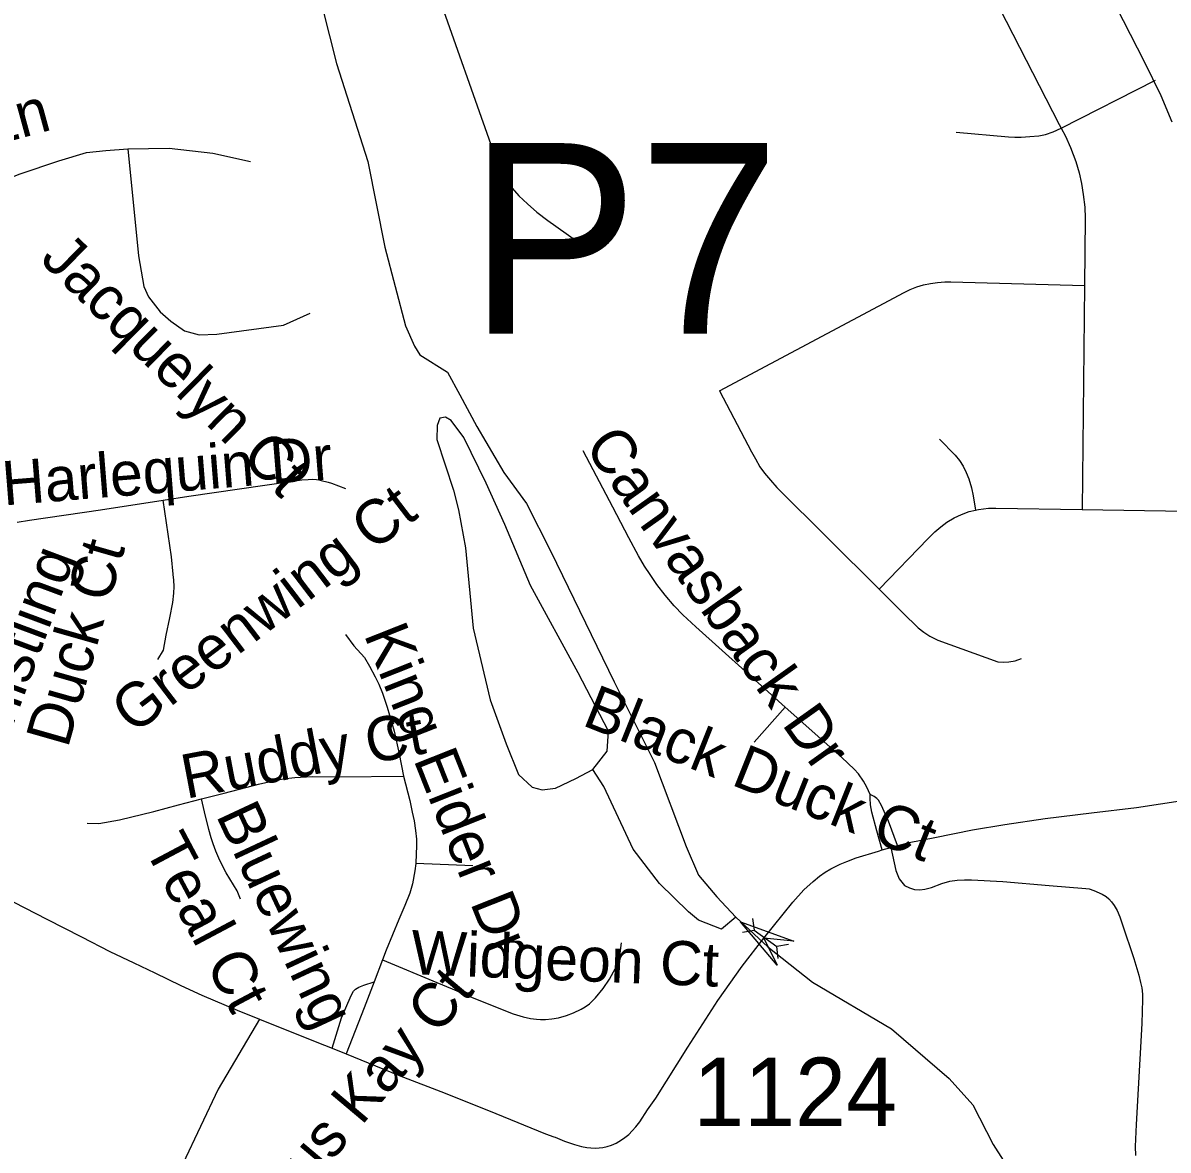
# Model space of a CAD drawing. Extents: x 1383679 to 1536984, y 460658 to 651027.
# Drawn here: x 1411571 to 1414038, y 495826 to 498254 of the extents above; entities that cross this region are included whole.
import ezdxf

# ---------------------------------------------------------------- set-up
doc = ezdxf.new("R2010")
doc.units = 0
for name, color, linetype in [('Exist Hydrographic Creek Single Shore', 7, 'Continuous'), ('Exist Hydrographic Misc Water Feature', 7, 'Continuous'), ('Exist Road Non-System Secondary Historical Number Label', 7, 'Continuous'), ('Exist Road Non-System Type 51', 7, 'Continuous'), ('Exist Road Non-System Type 51 Label', 7, 'Continuous'), ('Exist Road Secondary Structure Pipe Attributed CELL', 7, 'Continuous'), ('Exist Road Secondary Structure Pipe CELL', 7, 'Continuous'), ('Exist Road Secondary Structure Pipe Number Label', 7, 'Continuous')]:
    doc.layers.add(name, color=color, linetype=linetype)

msp = doc.modelspace()

# ---------------------------------------------------------------- linework, layer by layer
at = {"layer": 'Exist Hydrographic Creek Single Shore'}
for points in [[(1412216.3, 498285.4), (1412245.9, 498166.6), (1412313.8, 497955.2), (1412350.2, 497770.6), (1412395, 497601.5), (1412414, 497557.6), (1412425.7, 497539.3), (1412485.1, 497502), (1412512, 497453.1), (1412548.7, 497385), (1412606.9, 497285.4), (1412655.6, 497218.8), (1412707.6, 497115.1), (1412844.2, 496835), (1412930.9, 496661), (1412999.2, 496479.9), (1413026.2, 496418.6), (1413065.3, 496371.9), (1413106.4, 496327.6)], [(1413106.4, 496327.6), (1413175.2, 496263.8), (1413271.7, 496188), (1413441.8, 496087), (1413565.8, 495980.2), (1413616.8, 495923.4), (1413661.1, 495838), (1413748.5, 495700.9), (1413796.4, 495593.2), (1413849.2, 495530.6), (1413927.4, 495438.7)]]:
    msp.add_lwpolyline(points, dxfattribs=at)
at = {"layer": 'Exist Hydrographic Misc Water Feature'}
for points in [[(1412798.4, 496645.6), (1412829.3, 496685.2), (1412832.1, 496728.6), (1412766.5, 496853.9), (1412664.1, 497042.2), (1412608.6, 497173.8), (1412568.3, 497262.4), (1412520.2, 497361), (1412493, 497397.7), (1412481.2, 497404.5), (1412469.1, 497402.3), (1412462.7, 497386.8), (1412462.1, 497356.4), (1412498.1, 497247.4), (1412509.3, 497205.3), (1412523.7, 497123), (1412540.3, 496950.3), (1412577.4, 496796.1), (1412611.4, 496701), (1412638.1, 496634.9), (1412667.7, 496608), (1412689.5, 496601.9), (1412717.7, 496605.4), (1412762, 496626.7), (1412798.4, 496645.6)], [(1413106.4, 496327.6), (1413075.9, 496301.9), (1413026.2, 496321), (1413004.6, 496339.5), (1412941.8, 496400.6), (1412885.1, 496474), (1412821.8, 496609), (1412798.4, 496645.6)]]:
    msp.add_lwpolyline(points, dxfattribs=at)
at = {"layer": 'Exist Road Non-System Type 51'}
for p, q in [((1413807.6, 498027.1), (1414010.4, 498131)), ((1413857.6, 497688.6), (1413852.4, 497206)), ((1413852.4, 497206), (1414076.9, 497202.4)), ((1413146.1, 496704.7), (1413213, 496780.1)), ((1412540.1, 496438.3), (1412417, 496443.5)), ((1412345.3, 496235.7), (1412327.2, 496188.7))]:
    msp.add_line(p, q, dxfattribs=at)
for points in [[(1413446.4, 498731.9), (1413803.2, 498035.1), (1413807.6, 498027.1)], [(1412460.1, 498328.4), (1412583.2, 497979.8), (1412591.5, 497957.6), (1412602.1, 497933.3), (1412612.4, 497914.9), (1412624.5, 497897.9), (1412638.6, 497881.4), (1412657.4, 497864.4), (1412677.9, 497846.5), (1412701.6, 497828.6), (1412763, 497784.9)], [(1414046.8, 498040.3), (1414022.7, 498097.1), (1413986.6, 498170.2), (1413926.8, 498287.7)], [(1413581.4, 498018.7), (1413694.2, 498008.6), (1413707.5, 498008.1), (1413721.2, 498008.1), (1413740, 498009), (1413759.2, 498010.8), (1413773.4, 498013.6), (1413790.4, 498019.6), (1413807.6, 498027.1)], [(1413807.6, 498027.1), (1413816.9, 498009.9), (1413827.6, 497985.5), (1413839.1, 497955.5), (1413846.1, 497931.4), (1413851, 497908.2), (1413855, 497884.4), (1413858.4, 497857.4), (1413859.1, 497833.3), (1413857.6, 497688.6)], [(1411462.2, 497890.2), (1411480.4, 497896.7), (1411564.5, 497929.1), (1411647.9, 497957.2), (1411707.6, 497974.7), (1411748.9, 497979.5), (1411796.7, 497982.7)], [(1411796.7, 497982.7), (1411885.9, 497984.3), (1411980, 497973.1), (1412060.8, 497955.5)], [(1411796.7, 497982.7), (1411819.8, 497752.1), (1411831.4, 497686.4), (1411841.3, 497664), (1411866.1, 497632), (1411889.2, 497611.2), (1411918.9, 497590.4), (1411950.2, 497582.3), (1411988.2, 497583.9), (1412131.8, 497603.2), (1412189.6, 497628.8)], [(1413071.4, 497461.8), (1413469.1, 497673.5), (1413482.4, 497679.6), (1413496.4, 497685.5), (1413510.6, 497689.7), (1413525.9, 497692.7), (1413540.8, 497694.9), (1413556.5, 497696), (1413569.6, 497696), (1413857.6, 497688.6)], [(1413071.4, 497461.8), (1413140.4, 497330.2), (1413148.5, 497314.9), (1413158.4, 497297.7), (1413168.1, 497284.3), (1413180.9, 497269.1), (1413195.1, 497253.4), (1413415.4, 497034.2)], [(1413545.5, 497357.1), (1413578.9, 497322.8), (1413588.4, 497311.3), (1413596.1, 497299.2), (1413602.8, 497285.7), (1413608.8, 497272.2), (1413614.5, 497252.9), (1413618, 497235.3), (1413623.1, 497204.4)], [(1413213, 496780.1), (1413183.4, 496806.6), (1413020.1, 496953.3), (1412992.1, 496979.3), (1412973.4, 496998.1), (1412954.3, 497021.4), (1412936.5, 497044.6), (1412922.1, 497066), (1412909.7, 497084), (1412896.7, 497106.3), (1412875.7, 497144.9), (1412841.6, 497210.7), (1412777.8, 497332.3)], [(1411872.5, 497225.8), (1411927.9, 497234.3), (1412146.1, 497266), (1412171.5, 497269.7), (1412184.8, 497270.8), (1412195.3, 497270.9), (1412203.2, 497270.4), (1412208, 497269.8), (1412213.3, 497268.7), (1412228.3, 497265.1), (1412235.1, 497262.8), (1412265.5, 497250.8)], [(1411558.1, 497178.8), (1411584.4, 497182.7), (1411737.7, 497205.1), (1411872.5, 497225.8)], [(1411861.1, 496882.5), (1411873.4, 496902.6), (1411879.1, 496934.9), (1411887.1, 496972.9), (1411893.2, 497005.6), (1411895.4, 497025.4), (1411896.1, 497039.7), (1411895.7, 497053.9), (1411894.2, 497066), (1411894.2, 497066.5), (1411891, 497103.9), (1411872.5, 497225.8)], [(1413415.4, 497034.2), (1413520.5, 497143.3), (1413535.4, 497158.1), (1413547.9, 497168.8), (1413561.4, 497178.7), (1413576.5, 497187.8), (1413592.9, 497195.4), (1413609.4, 497201.6), (1413623.1, 497204.4)], [(1413623.1, 497204.4), (1413629.6, 497205.8), (1413650.5, 497208.6), (1413666.6, 497208.9), (1413852.4, 497206)], [(1413415.4, 497034.2), (1413477, 496972.8), (1413488.4, 496961.8), (1413499.6, 496951.2), (1413511.4, 496941.5), (1413524.4, 496933.2), (1413542, 496924.2), (1413670.9, 496878), (1413682.6, 496876.8), (1413694.8, 496877.6), (1413708.1, 496880), (1413721.8, 496884.7)], [(1412265.5, 496936.9), (1412283.6, 496912.2), (1412306.8, 496886.8), (1412317.4, 496868.8), (1412329.2, 496845.7), (1412337.1, 496829.5), (1412345.2, 496810.4), (1412355.6, 496780.3), (1412370.6, 496728.6), (1412381.2, 496679.5), (1412390.7, 496631.7)], [(1413396.1, 496592.2), (1413388.4, 496608), (1413381.7, 496620.5), (1413370.5, 496636.5), (1413361.4, 496646.5), (1413334.6, 496671.5), (1413213, 496780.1)], [(1411955.1, 496582.9), (1412003.9, 496594.9), (1412050.7, 496607), (1412078, 496614), (1412100.3, 496619.5), (1412131.3, 496626), (1412156.1, 496628.8), (1412193.8, 496630.5), (1412251.6, 496630.2), (1412390.7, 496631.7)], [(1412390.7, 496631.7), (1412403.8, 496579), (1412409.5, 496554.3), (1412413.4, 496535.3), (1412416.3, 496514.7), (1412418.2, 496495.9), (1412418.5, 496481.6), (1412417.2, 496444.6), (1412417, 496443.5)], [(1411550.9, 496360.1), (1411622.1, 496323.3), (1411696.4, 496285.4), (1411757.7, 496254.2), (1411809.2, 496229.4), (1411854.4, 496208), (1411910.9, 496180.3), (1411955.8, 496160.1), (1412032.1, 496127.8), (1412080.1, 496108.3), (1412203.6, 496058.8), (1412237.1, 496045.3), (1412267.3, 496033.1), (1412298.7, 496020.4), (1412380.8, 495986.7), (1412480, 495948.8), (1412589.5, 495904.6), (1412696.5, 495861.4), (1412714.1, 495854.9), (1412717.2, 495853.6), (1412737.4, 495845.3), (1412758.8, 495838.2), (1412773.8, 495834), (1412785.1, 495831.8), (1412794.4, 495830.7), (1412804.1, 495830.6), (1412812.2, 495831), (1412819.7, 495831.9), (1412829.3, 495834), (1412838.5, 495837), (1412848.3, 495841.3), (1412859.8, 495848), (1412867.3, 495853.2), (1412875.6, 495859.7), (1412883.3, 495867.3), (1412890.8, 495875.9), (1412899.3, 495887.3), (1412916.5, 495912.5), (1412934, 495938.2), (1413002.9, 496047.5), (1413068, 496148.6), (1413119.9, 496222.6), (1413166.7, 496282.9), (1413229, 496360.2), (1413253, 496386.4), (1413272.9, 496404.4), (1413287, 496416.2), (1413299, 496425), (1413311.4, 496432.2), (1413331, 496441.8), (1413345.9, 496447.8), (1413365.5, 496455.4), (1413414, 496470.3), (1413421.6, 496472.5), (1413440.7, 496478.1), (1413449.7, 496480.7), (1413455, 496482), (1413480.1, 496488.3), (1413535.3, 496499.4), (1413616.5, 496515.6), (1413686.1, 496527.4), (1413772.7, 496540.5), (1413872.8, 496552.5), (1413969.8, 496564.1), (1414073.2, 496579.9)], [(1411709.3, 496530.1), (1411733.8, 496529.6), (1411778.3, 496537.6), (1411852.5, 496555.5), (1411905.6, 496569.6), (1411955.1, 496582.9)], [(1412039.4, 496366.8), (1412032.4, 496384.7), (1412008.4, 496423.1), (1411995, 496450), (1411986.2, 496469.8), (1411980.1, 496485.6), (1411976, 496498.5), (1411970.9, 496516.8), (1411961.6, 496554.8), (1411955.1, 496582.9)], [(1413421.6, 496472.5), (1413410.4, 496514.1), (1413399.7, 496553.7), (1413396.8, 496570), (1413395.6, 496583.9), (1413396.1, 496592.2)], [(1413455, 496482), (1413435.1, 496534.6), (1413420.3, 496568.6), (1413413.6, 496579.8), (1413410.2, 496583.2), (1413404.7, 496587.7), (1413396.1, 496592.2)], [(1413440.7, 496478.1), (1413451.1, 496428.4), (1413458.1, 496410.1), (1413469.6, 496396.3), (1413480.9, 496391), (1413491.6, 496387.3), (1413502.8, 496386.9), (1413513.9, 496388.3), (1413528.3, 496391.8), (1413550.5, 496400.2), (1413567.8, 496405.2), (1413583.3, 496407.6), (1413599, 496408.5), (1413614.1, 496408.5), (1413681.4, 496404.9), (1413781.8, 496395.8), (1413860.3, 496389.8), (1413867.7, 496388.6), (1413877.9, 496385.3), (1413895.4, 496377.6), (1413904.2, 496372.1), (1413910.1, 496367), (1413915.7, 496361.1), (1413921.5, 496352.9), (1413927.8, 496342.1), (1413934, 496328.3), (1413939.1, 496313.5), (1413964, 496238.5), (1413974.7, 496202.9), (1413978.5, 496187.1), (1413981.1, 496175.5), (1413982, 496168.9), (1413982.4, 496161.4), (1413982.9, 496150.6), (1413981.3, 496098.6), (1413968.7, 495881.2), (1413967.1, 495834), (1413967.8, 495814.6)], [(1412417, 496443.5), (1412415.1, 496427.7), (1412409.8, 496399.9), (1412403.8, 496379.8), (1412393.2, 496352.6), (1412380.1, 496323.1), (1412353.4, 496256.7), (1412345.3, 496235.7)], [(1412345.3, 496235.7), (1412462.5, 496186.8), (1412495.4, 496173.1), (1412533.7, 496157.2), (1412599.1, 496130.6), (1412626.6, 496119.9), (1412648.4, 496113.1), (1412664.2, 496109.7), (1412676.9, 496108.2), (1412685.5, 496107.7), (1412696.5, 496107.5), (1412709.7, 496108.5), (1412724.2, 496110.8), (1412741.6, 496115.7), (1412756.9, 496121.4), (1412772.9, 496129.4), (1412782, 496134.8), (1412791.2, 496141.5), (1412804.4, 496154.3), (1412820.3, 496174), (1412834.1, 496194.4), (1412843.2, 496210), (1412850.7, 496224.3), (1412854.4, 496234.9), (1412856.5, 496244.4), (1412859.8, 496272.3)], [(1412237.1, 496045.3), (1412256.9, 496110.9), (1412277.4, 496159.2), (1412282.8, 496168.6), (1412287.4, 496172.6), (1412294.1, 496176.8), (1412305.1, 496181.2), (1412327.2, 496188.7)], [(1412327.2, 496188.7), (1412305.6, 496132.6), (1412267.3, 496033.1)], [(1412080.1, 496108.3), (1411991.5, 495957.6), (1411915.4, 495796.2), (1411896.4, 495754.7), (1411898.8, 495694.8), (1411910.7, 495664.8), (1411962.9, 495595.6), (1412029.5, 495512.6)]]:
    msp.add_lwpolyline(points, dxfattribs=at)
at = {"layer": 'Exist Road Secondary Structure Pipe Attributed CELL'}
msp.add_lwpolyline([(1413195.3, 496224.5), (1413116.7, 496317.8), (1413231.3, 496276.3), (1413166.7, 496282.9)], close=True, dxfattribs=at)
at = {"layer": 'Exist Road Secondary Structure Pipe CELL'}
for p, q in [((1413142.5, 496325.1), (1413145.8, 496300)), ((1413120.8, 496295.4), (1413145.8, 496300)), ((1413145.8, 496300), (1413194.6, 496264.3)), ((1413219.6, 496268.9), (1413194.6, 496264.3)), ((1413197.8, 496239.1), (1413194.6, 496264.3))]:
    msp.add_line(p, q, dxfattribs=at)

# ---------------------------------------------------------------- texts
at = {"layer": 'Exist Road Non-System Secondary Historical Number Label'}
msp.add_text('1124', height=147.64, dxfattribs=at).set_placement((1413014.6, 495877.7))
at = {"layer": 'Exist Road Non-System Type 51 Label'}
for s, rotation, p in [('Pytchley Ln', 15.2956, (1411002.1, 497851.2)), ('Jacquelyn Ct', 315.459, (1411604.7, 497742.5)), ('Canvasback Dr', 305.465, (1412777.9, 497341.9)), ('Harlequin Dr', 4.5856, (1411529.3, 497214.5)), ('Greenwing Ct', 37.3724, (1411808.6, 496719.5)), ('Whistling', 69.5613, (1411505, 496621.2)), ('Duck Ct', 74.0636, (1411667, 496689.9)), ('King Eider Dr', 291.6257, (1412304.4, 496937.1)), ('Black Duck Ct', 338.2288, (1412772.5, 496742.3)), ('Ruddy Ct', 10.753, (1411921.9, 496582.6)), ('Bluewing', 295.0364, (1411985.5, 496547.6)), ('Teal Ct', 297.9624, (1411830.4, 496477.2)), ('Widgeon Ct', 357.6561, (1412405.1, 496205.2)), ('Darius Kay Ct', 49.9159, (1412040.8, 495569.2))]:
    msp.add_text(s, height=95, rotation=rotation, dxfattribs=at).set_placement(p)
at = {"layer": 'Exist Road Secondary Structure Pipe Number Label'}
msp.add_text('P7', height=410.1, dxfattribs=at).set_placement((1412530.5, 497584.9))

doc.saveas('drawing.dxf')
